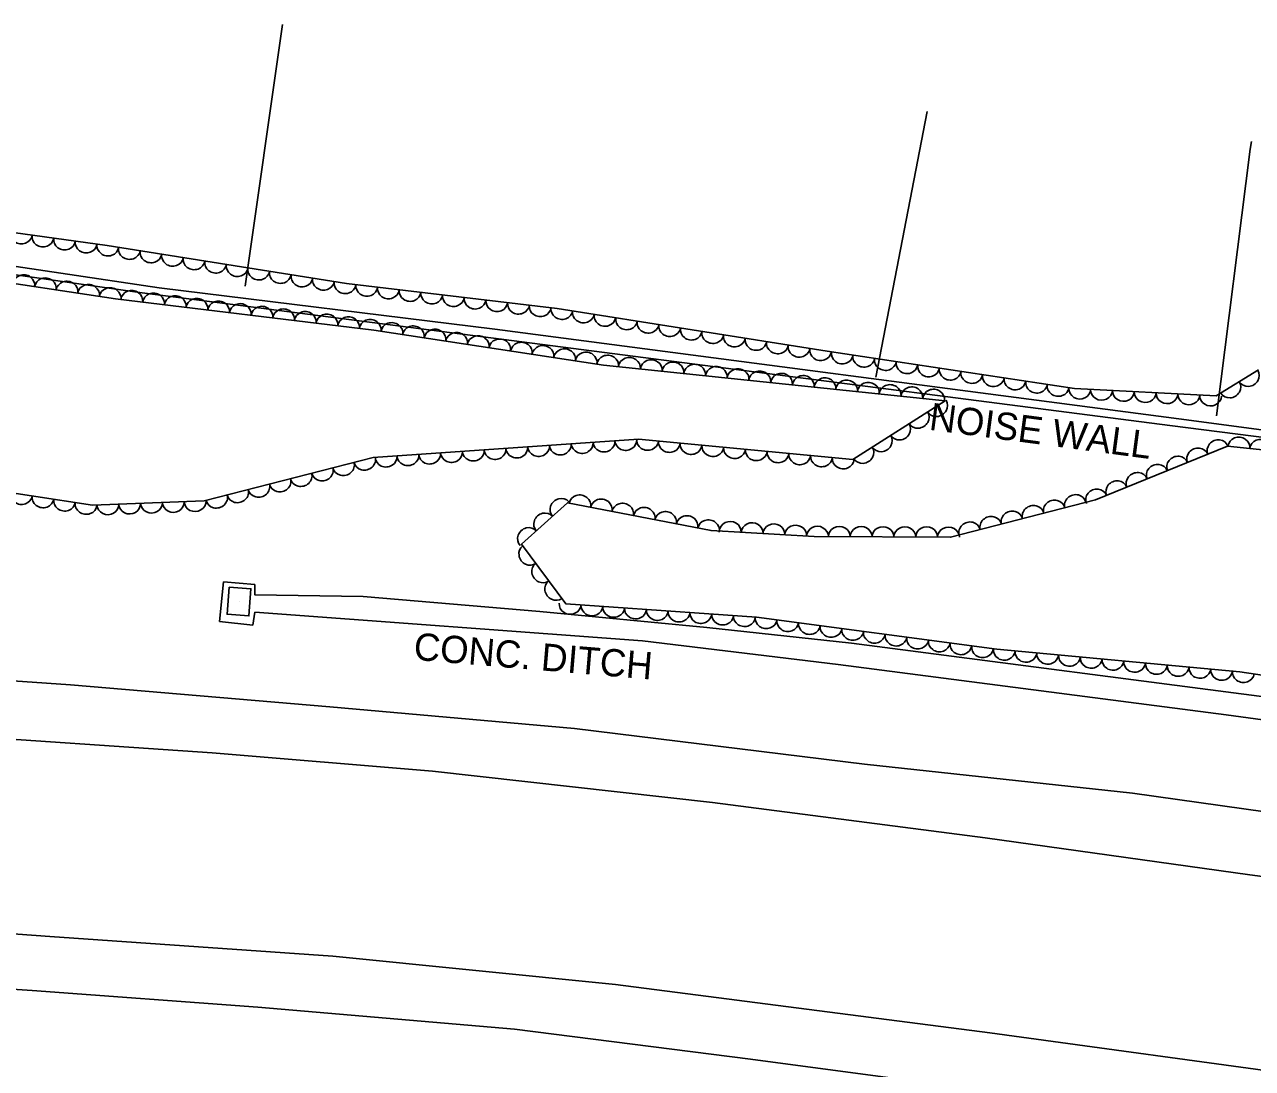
# Model space of a CAD drawing. Extents: x 1722896 to 1754269, y 648279 to 666297.
# Drawn here: x 1743962.7 to 1744187.6, y 651950.5 to 652141.8 of the extents above; entities that cross this region are included whole.
import ezdxf

# ---------------------------------------------------------------- set-up
doc = ezdxf.new("R2010")
doc.units = 0
for name, color, linetype in [('DESIGN - CENTERLINE - Proposed', 7, 'Continuous'), ('DESIGN - CENTERLINE - Proposed Text', 7, 'Continuous'), ('DESIGN - SCRATCH - User 1', 7, 'Continuous'), ('SURVEY - CENTERLINE - Preliminary Text', 7, 'Continuous'), ('SURVEY - CONTOURS - Intermediate with optional Text', 7, 'Continuous'), ('SURVEY - DRAINAGE - Natural Features', 7, 'Continuous'), ('SURVEY - VEGETATION - Features with Text', 7, 'Continuous')]:
    doc.layers.add(name, color=color, linetype=linetype)

msp = doc.modelspace()

# ---------------------------------------------------------------- linework, layer by layer
at = {"layer": 'DESIGN - CENTERLINE - Proposed'}
for points in [[(1744408.35, 651984.79), (1744367.24, 651990.46), (1744309.03, 651998.17), (1744265.14, 652004.06), (1744223.04, 652009.77), (1744182.8, 652015.31), (1744111.71, 652024.52), (1744075.87, 652028.84), (1744004.85, 652034.1), (1744004.46, 652031.75), (1743998.38, 652032.41), (1743999.12, 652039.68)], [(1743999.12, 652039.68), (1744004.82, 652039.16), (1744004.85, 652037.28), (1744024.67, 652036.98), (1744057.02, 652034.21), (1744087.66, 652031.3), (1744114.16, 652028.41), (1744194.9, 652017.92), (1744239.13, 652011.56), (1744282.74, 652005.83), (1744310.28, 652001.76), (1744350.04, 651997.05), (1744406.86, 651988.94)]]:
    msp.add_lwpolyline(points, dxfattribs=at)
at = {"layer": 'DESIGN - CENTERLINE - Proposed Text'}
for points in [[(1744003.1, 652093.89), (1744009.92, 652141.81)], [(1744003.1, 652093.89), (1744009.92, 652141.81)], [(1744118.59, 652077.2), (1744128, 652125.89)], [(1744118.59, 652077.2), (1744128, 652125.89)], [(1744181.02, 652070.11), (1744187.19, 652118.98), (1744187.42, 652120.36)], [(1744181.02, 652070.11), (1744187.19, 652118.98), (1744187.31, 652119.71)]]:
    msp.add_lwpolyline(points, dxfattribs=at)
at = {"layer": 'DESIGN - SCRATCH - User 1'}
msp.add_lwpolyline([(1743697.73, 652072.63), (1743697.37, 652074.04), (1743771.55, 652081.38), (1743820.8, 652086.79), (1743872.66, 652091.71), (1743951.25, 652098.94), (1743987.34, 652093.56), (1744048.79, 652086.01), (1744175.52, 652069.35), (1744242.77, 652060.39), (1744399.8, 652039.14), (1744400.51, 652037.63), (1744374.23, 652041), (1744223.69, 652061.76), (1744172.44, 652068.31), (1743983.27, 652092.78), (1743951.2, 652097.35), (1743891.53, 652092.29), (1743820.16, 652085.1), (1743784.04, 652081.16), (1743700.89, 652072.76), (1743697.73, 652072.63)], dxfattribs=at)
at = {"layer": 'SURVEY - CENTERLINE - Preliminary Text'}
for points in [[(1743708.61, 652022.88), (1743760.38, 652025.68), (1743832.68, 652026.34), (1743883.67, 652025.5), (1743921.73, 652024.19), (1743971.09, 652020.79), (1744018.61, 652016.77), (1744063.39, 652012.77), (1744116.52, 652006.28), (1744165.61, 652000.94), (1744210.3, 651994.62), (1744267.65, 651986.06), (1744303.6, 651981.42), (1744347.92, 651975.27), (1744413.94, 651966.2)], [(1743726.33, 652013.19), (1743781.43, 652015.13), (1743821.82, 652015.49), (1743856.32, 652015.04), (1743897.82, 652014.02), (1743946.7, 652011.76), (1743997.05, 652008.31), (1744037.37, 652004.97), (1744088.7, 651999.25), (1744138.64, 651992.76), (1744187.12, 651985.98), (1744236.06, 651979.49), (1744287.24, 651972.63), (1744325.07, 651967.3), (1744365.8, 651961.84), (1744417.57, 651954.56)], [(1744428.61, 651917.82), (1744377.66, 651924.88), (1744318.76, 651932.65), (1744259.64, 651940.77), (1744198.43, 651948.97), (1744139.47, 651956.99), (1744070.9, 651965.9), (1744019.13, 651971.06), (1743967.29, 651974.69), (1743921.94, 651978), (1743870.13, 651979.55), (1743824.85, 651980.25), (1743780.13, 651979.56), (1743739.5, 651978.58), (1743679.01, 651974.91)], [(1744430.57, 651906.99), (1744380.03, 651913.7), (1744326.8, 651921.02), (1744278.02, 651927.34), (1744235.36, 651933.12), (1744195.36, 651938.82), (1744145.55, 651945.53), (1744095.64, 651952.19), (1744052.41, 651957.68), (1744005.41, 651961.71), (1743964.06, 651964.79), (1743926.67, 651967.25), (1743874.99, 651969.03), (1743835.36, 651969.45), (1743794.89, 651969.79), (1743745.59, 651968.56), (1743702.2, 651966.48)]]:
    msp.add_lwpolyline(points, dxfattribs=at)
at = {"layer": 'SURVEY - DRAINAGE - Natural Features'}
msp.add_line((1744001.95, 652036.08), (1744001.95, 652036.08), dxfattribs=at)
msp.add_lwpolyline([(1744000.14, 652038.72), (1744004.13, 652038.42), (1744003.75, 652033.43), (1743999.76, 652033.74), (1744000.14, 652038.72)], dxfattribs=at)
at = {"layer": 'SURVEY - VEGETATION - Features with Text'}
for points in [[(1744188.67, 652078.51), (1744180.97, 652073.74), (1744154.96, 652075.11), (1744109.66, 652081.92), (1744060.22, 652089.79), (1744021.65, 652094.33), (1743977.81, 652101.3), (1743949.01, 652105.28), (1743920.43, 652100.61), (1743871, 652096.79), (1743832.67, 652093.96), (1743824.73, 652098.45), (1743813.08, 652095.17), (1743801.79, 652104.71), (1743789.44, 652118.25), (1743786.28, 652134.89)], [(1743936.74, 652093.79), (1743952.55, 652095.58), (1743979.32, 652091.55), (1744026.67, 652085.79), (1744068.69, 652079.41), (1744131.32, 652072.87), (1744114.37, 652062.09), (1744075.14, 652065.81), (1744026.49, 652062.43), (1743995.56, 652054.5), (1743975.11, 652053.75), (1743941.55, 652058.85), (1743915.43, 652059.66), (1743880.04, 652058.1), (1743849.28, 652052.62), (1743808.79, 652043.74), (1743768.78, 652049.61), (1743733.43, 652045.1)], [(1744406.25, 651997.96), (1744375.07, 651999.9), (1744347.03, 652004.6), (1744320.32, 652006.23), (1744290.8, 652009.19), (1744261.41, 652011.06), (1744234.02, 652015.91), (1744185.27, 652023.2), (1744140.76, 652027.32), (1744096.75, 652033.21), (1744061.81, 652035.67), (1744053.72, 652046.59), (1744062.13, 652054.16), (1744088.41, 652049.06), (1744107.32, 652047.97), (1744132.29, 652047.84), (1744158.82, 652054.71), (1744183.04, 652064.53), (1744215.19, 652061.17), (1744271, 652052.82), (1744335.16, 652043.99), (1744399.1, 652036.06)]]:
    msp.add_lwpolyline(points, dxfattribs=at)
for centre, major_axis in [((1743962.06, 652103.48), (-1.98, 0.27)), ((1743966.02, 652102.93), (-1.98, 0.27)), ((1743969.98, 652102.38), (-1.98, 0.27)), ((1743973.94, 652101.83), (-1.98, 0.27)), ((1743977.91, 652101.28), (-1.98, 0.31)), ((1743981.86, 652100.66), (-1.98, 0.31)), ((1743985.81, 652100.03), (-1.98, 0.31)), ((1743989.76, 652099.4), (-1.98, 0.31)), ((1743993.71, 652098.77), (-1.98, 0.31)), ((1743997.66, 652098.15), (-1.98, 0.31)), ((1744001.61, 652097.52), (-1.98, 0.31)), ((1743962.53, 652094.07), (1.98, -0.3)), ((1743966.48, 652093.48), (1.98, -0.3)), ((1744005.56, 652096.89), (-1.98, 0.31)), ((1744009.51, 652096.26), (-1.98, 0.31)), ((1744013.46, 652095.63), (-1.98, 0.31)), ((1743970.44, 652092.88), (1.98, -0.3)), ((1743974.39, 652092.29), (1.98, -0.3)), ((1743978.35, 652091.69), (1.98, -0.3)), ((1743982.31, 652091.18), (1.99, -0.24)), ((1744017.41, 652095.01), (-1.98, 0.31)), ((1744021.36, 652094.38), (-1.98, 0.31)), ((1744025.33, 652093.9), (-1.99, 0.23)), ((1744029.3, 652093.43), (-1.99, 0.23)), ((1744033.28, 652092.96), (-1.99, 0.23)), ((1743986.29, 652090.7), (1.99, -0.24)), ((1743990.26, 652090.22), (1.99, -0.24)), ((1743994.23, 652089.73), (1.99, -0.24)), ((1743998.2, 652089.25), (1.99, -0.24)), ((1744037.25, 652092.5), (-1.99, 0.23)), ((1744041.22, 652092.03), (-1.99, 0.23)), ((1744045.19, 652091.56), (-1.99, 0.23)), ((1744049.17, 652091.09), (-1.99, 0.23)), ((1744053.14, 652090.63), (-1.99, 0.23)), ((1744002.17, 652088.77), (1.99, -0.24)), ((1744006.14, 652088.28), (1.99, -0.24)), ((1744010.11, 652087.8), (1.99, -0.24)), ((1744014.08, 652087.32), (1.99, -0.24)), ((1744018.05, 652086.84), (1.99, -0.24)), ((1744057.11, 652090.16), (-1.99, 0.23)), ((1744061.08, 652089.66), (-1.98, 0.31)), ((1744065.03, 652089.03), (-1.98, 0.31)), ((1744068.98, 652088.4), (-1.98, 0.31)), ((1744022.02, 652086.35), (1.99, -0.24)), ((1744025.99, 652085.87), (1.99, -0.24)), ((1744029.95, 652085.29), (1.98, -0.3)), ((1744033.9, 652084.69), (1.98, -0.3)), ((1744072.93, 652087.77), (-1.98, 0.31)), ((1744076.88, 652087.14), (-1.98, 0.31)), ((1744080.83, 652086.51), (-1.98, 0.31)), ((1744037.86, 652084.09), (1.98, -0.3)), ((1744041.81, 652083.49), (1.98, -0.3)), ((1744045.77, 652082.89), (1.98, -0.3)), ((1744049.72, 652082.29), (1.98, -0.3)), ((1744084.78, 652085.88), (-1.98, 0.31)), ((1744088.73, 652085.25), (-1.98, 0.31)), ((1744092.68, 652084.62), (-1.98, 0.31)), ((1744096.63, 652083.99), (-1.98, 0.31)), ((1744053.68, 652081.69), (1.98, -0.3)), ((1744057.63, 652081.09), (1.98, -0.3)), ((1744061.59, 652080.49), (1.98, -0.3)), ((1744065.54, 652079.89), (1.98, -0.3)), ((1744100.58, 652083.36), (-1.98, 0.31)), ((1744104.53, 652082.74), (-1.98, 0.31)), ((1744108.48, 652082.11), (-1.98, 0.31)), ((1744069.5, 652079.32), (1.99, -0.21)), ((1744073.48, 652078.91), (1.99, -0.21)), ((1744077.46, 652078.49), (1.99, -0.21)), ((1744081.44, 652078.08), (1.99, -0.21)), ((1744085.42, 652077.66), (1.99, -0.21)), ((1744112.44, 652081.5), (-1.98, 0.3)), ((1744116.39, 652080.91), (-1.98, 0.3)), ((1744120.35, 652080.31), (-1.98, 0.3)), ((1744124.3, 652079.72), (-1.98, 0.3)), ((1744089.39, 652077.25), (1.99, -0.21)), ((1744093.37, 652076.83), (1.99, -0.21)), ((1744097.35, 652076.42), (1.99, -0.21)), ((1744101.33, 652076), (1.99, -0.21)), ((1744105.31, 652075.59), (1.99, -0.21)), ((1744128.26, 652079.12), (-1.98, 0.3)), ((1744132.21, 652078.53), (-1.98, 0.3)), ((1744136.17, 652077.93), (-1.98, 0.3)), ((1744140.13, 652077.34), (-1.98, 0.3)), ((1744186.88, 652077.4), (-1.7, -1.05)), ((1744109.29, 652075.17), (1.99, -0.21)), ((1744113.26, 652074.76), (1.99, -0.21)), ((1744117.24, 652074.34), (1.99, -0.21)), ((1744121.22, 652073.93), (1.99, -0.21)), ((1744125.2, 652073.51), (1.99, -0.21)), ((1744144.08, 652076.75), (-1.98, 0.3)), ((1744148.04, 652076.15), (-1.98, 0.3)), ((1744151.99, 652075.56), (-1.98, 0.3)), ((1744155.96, 652075.06), (-2, 0.1)), ((1744183.48, 652075.3), (-1.7, -1.05)), ((1744129.18, 652073.09), (1.99, -0.21)), ((1744129.77, 652071.88), (-1.69, -1.07)), ((1744159.95, 652074.85), (-2, 0.1)), ((1744163.95, 652074.64), (-2, 0.1)), ((1744167.94, 652074.43), (-2, 0.1)), ((1744171.94, 652074.22), (-2, 0.1)), ((1744175.93, 652074.01), (-2, 0.1)), ((1744179.92, 652073.8), (-2, 0.1)), ((1744126.39, 652069.74), (-1.69, -1.07)), ((1744123.01, 652067.59), (-1.69, -1.07)), ((1744119.64, 652065.44), (-1.69, -1.07)), ((1744185.11, 652064.31), (1.99, -0.21)), ((1744044.86, 652063.71), (-2, -0.14)), ((1744048.85, 652063.98), (-2, -0.14)), ((1744052.84, 652064.26), (-2, -0.14)), ((1744056.83, 652064.54), (-2, -0.14)), ((1744060.82, 652064.82), (-2, -0.14)), ((1744064.82, 652065.09), (-2, -0.14)), ((1744068.81, 652065.37), (-2, -0.14)), ((1744072.8, 652065.65), (-2, -0.14)), ((1744076.78, 652065.66), (-1.99, 0.19)), ((1744080.77, 652065.28), (-1.99, 0.19)), ((1744084.75, 652064.9), (-1.99, 0.19)), ((1744088.73, 652064.52), (-1.99, 0.19)), ((1744092.71, 652064.15), (-1.99, 0.19)), ((1744096.69, 652063.77), (-1.99, 0.19)), ((1744116.26, 652063.3), (-1.69, -1.07)), ((1744177.55, 652062.3), (1.85, 0.75)), ((1744181.26, 652063.81), (1.85, 0.75)), ((1744189.09, 652063.9), (1.99, -0.21)), ((1744024.96, 652062.04), (-1.94, -0.5)), ((1744028.9, 652062.6), (-2, -0.14)), ((1744032.89, 652062.87), (-2, -0.14)), ((1744036.88, 652063.15), (-2, -0.14)), ((1744040.87, 652063.43), (-2, -0.14)), ((1744100.68, 652063.39), (-1.99, 0.19)), ((1744104.66, 652063.01), (-1.99, 0.19)), ((1744108.64, 652062.64), (-1.99, 0.19)), ((1744112.62, 652062.26), (-1.99, 0.19)), ((1744173.85, 652060.8), (1.85, 0.75)), ((1744013.33, 652059.05), (-1.94, -0.5)), ((1744017.21, 652060.05), (-1.94, -0.5)), ((1744021.08, 652061.04), (-1.94, -0.5)), ((1744166.43, 652057.8), (1.85, 0.75)), ((1744170.14, 652059.3), (1.85, 0.75)), ((1744005.58, 652057.07), (-1.94, -0.5)), ((1744009.46, 652058.06), (-1.94, -0.5)), ((1744162.72, 652056.29), (1.85, 0.75)), ((1743962.07, 652055.73), (-1.98, 0.3)), ((1743966.03, 652055.13), (-1.98, 0.3)), ((1743997.84, 652055.08), (-1.94, -0.5)), ((1744001.71, 652056.07), (-1.94, -0.5)), ((1744060.87, 652053.02), (1.49, 1.34)), ((1744064.39, 652053.72), (1.96, -0.38)), ((1744068.31, 652052.96), (1.96, -0.38)), ((1744151.28, 652052.76), (1.94, 0.5)), ((1744155.15, 652053.76), (1.94, 0.5)), ((1744159.02, 652054.79), (1.85, 0.75)), ((1743969.98, 652054.53), (-1.98, 0.3)), ((1743973.94, 652053.93), (-1.98, 0.3)), ((1743977.92, 652053.85), (-2, -0.07)), ((1743981.92, 652054), (-2, -0.07)), ((1743985.92, 652054.15), (-2, -0.07)), ((1743989.91, 652054.29), (-2, -0.07)), ((1743993.91, 652054.44), (-2, -0.07)), ((1744072.24, 652052.19), (1.96, -0.38)), ((1744076.17, 652051.43), (1.96, -0.38)), ((1744080.09, 652050.67), (1.96, -0.38)), ((1744143.54, 652050.75), (1.94, 0.5)), ((1744147.41, 652051.76), (1.94, 0.5)), ((1744057.89, 652050.35), (1.49, 1.34)), ((1744084.02, 652049.91), (1.96, -0.38)), ((1744087.95, 652049.15), (1.96, -0.38)), ((1744091.93, 652048.85), (2, -0.11)), ((1744095.93, 652048.62), (2, -0.11)), ((1744135.79, 652048.75), (1.94, 0.5)), ((1744139.66, 652049.75), (1.94, 0.5)), ((1744054.92, 652047.67), (1.49, 1.34)), ((1744099.92, 652048.4), (2, -0.11)), ((1744103.91, 652048.17), (2, -0.11)), ((1744107.91, 652047.97), (2, -0.01)), ((1744111.91, 652047.95), (2, -0.01)), ((1744115.91, 652047.93), (2, -0.01)), ((1744119.91, 652047.9), (2, -0.01)), ((1744123.91, 652047.88), (2, -0.01)), ((1744127.91, 652047.86), (2, -0.01)), ((1744131.91, 652047.84), (2, -0.01)), ((1744055.14, 652044.67), (-1.19, 1.61)), ((1744057.52, 652041.46), (-1.19, 1.61)), ((1744059.9, 652038.24), (-1.19, 1.61)), ((1744062.6, 652035.61), (-2, 0.14)), ((1744066.59, 652035.33), (-2, 0.14)), ((1744070.58, 652035.05), (-2, 0.14)), ((1744074.57, 652034.77), (-2, 0.14)), ((1744078.56, 652034.49), (-2, 0.14)), ((1744082.55, 652034.21), (-2, 0.14)), ((1744086.54, 652033.93), (-2, 0.14)), ((1744090.53, 652033.65), (-2, 0.14)), ((1744094.52, 652033.37), (-2, 0.14)), ((1744098.5, 652032.98), (-1.98, 0.27)), ((1744102.46, 652032.45), (-1.98, 0.27)), ((1744106.43, 652031.92), (-1.98, 0.27)), ((1744110.39, 652031.39), (-1.98, 0.27)), ((1744114.36, 652030.85), (-1.98, 0.27)), ((1744118.32, 652030.32), (-1.98, 0.27)), ((1744122.29, 652029.79), (-1.98, 0.27)), ((1744126.25, 652029.26), (-1.98, 0.27)), ((1744130.22, 652028.73), (-1.98, 0.27)), ((1744134.18, 652028.2), (-1.98, 0.27)), ((1744138.14, 652027.67), (-1.98, 0.27)), ((1744142.12, 652027.19), (-1.99, 0.18)), ((1744146.1, 652026.82), (-1.99, 0.18)), ((1744150.08, 652026.45), (-1.99, 0.18)), ((1744154.06, 652026.09), (-1.99, 0.18)), ((1744158.05, 652025.72), (-1.99, 0.18)), ((1744162.03, 652025.35), (-1.99, 0.18)), ((1744166.01, 652024.98), (-1.99, 0.18)), ((1744170, 652024.61), (-1.99, 0.18)), ((1744173.98, 652024.24), (-1.99, 0.18)), ((1744177.96, 652023.88), (-1.99, 0.18)), ((1744181.95, 652023.51), (-1.99, 0.18)), ((1744185.92, 652023.1), (-1.98, 0.3))]:
    msp.add_ellipse(centre, major_axis=major_axis, ratio=0.940188, start_param=0, end_param=3.141593, dxfattribs=at)

# ---------------------------------------------------------------- texts
at = {"layer": 'DESIGN - SCRATCH - User 1'}
msp.add_text('NOISE WALL', height=5, rotation=352.4493, dxfattribs=at).set_placement((1744128.21, 652067.56))
at = {"layer": 'SURVEY - CONTOURS - Intermediate with optional Text'}
msp.add_text('CONC. DITCH', height=5, rotation=355.2331, dxfattribs=at).set_placement((1744033.81, 652025.4))

doc.saveas('drawing.dxf')
